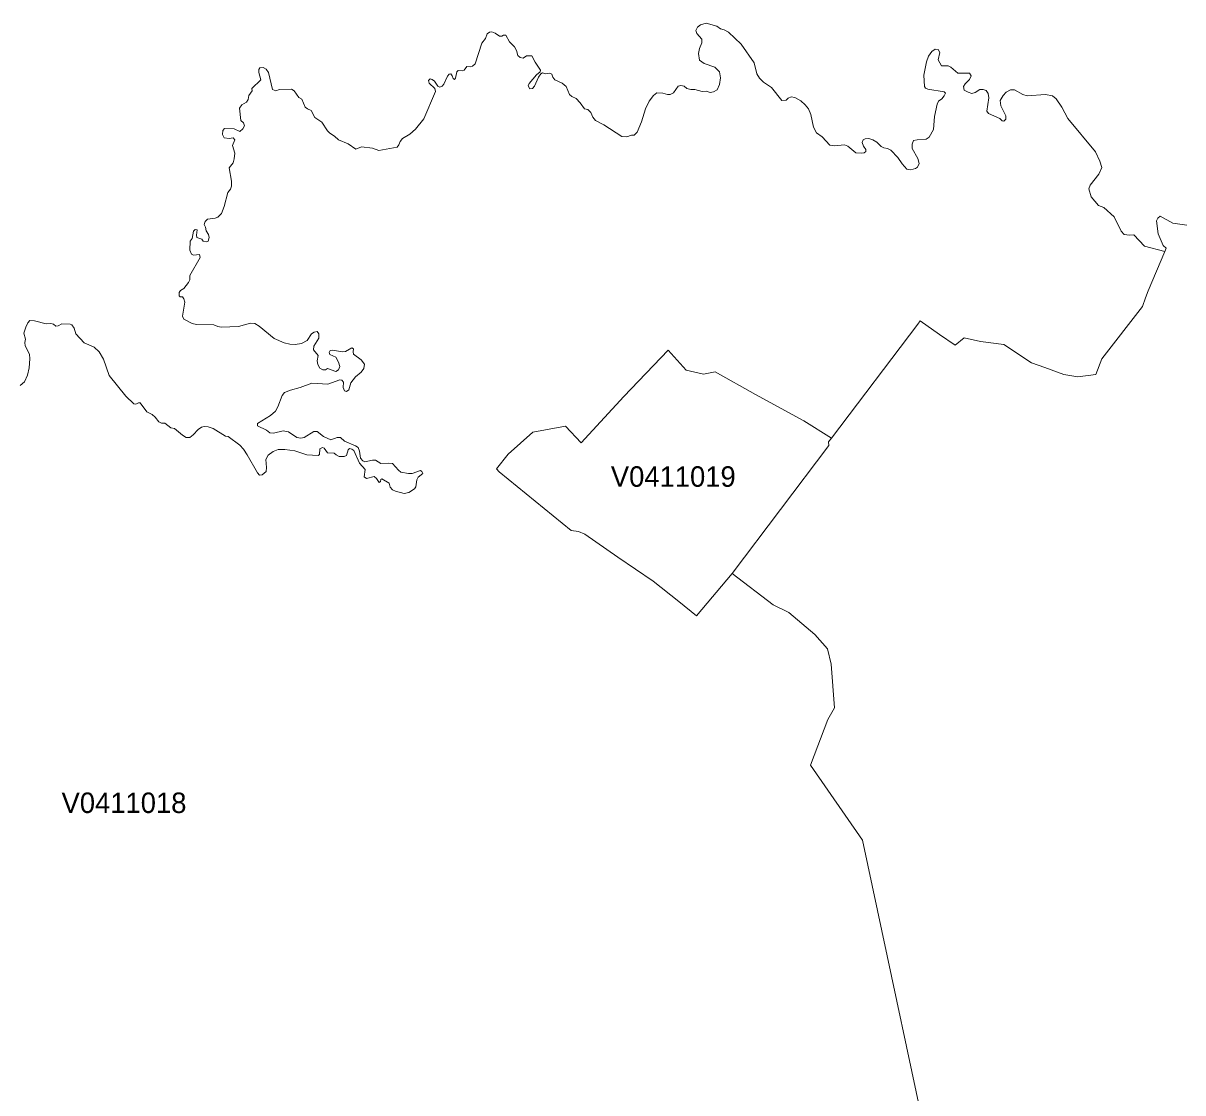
# Model space of a CAD drawing. Extents: x 369010 to 735936, y 6377141 to 6616555.
# Drawn here: x 479041 to 484704, y 6506954 to 6512180 of the extents above; entities that cross this region are included whole.
import ezdxf
from ezdxf.enums import TextEntityAlignment as Align

# ---------------------------------------------------------------- set-up
doc = ezdxf.new("R2010")
doc.units = 0
doc.header["$LTSCALE"] = 40
doc.layers.add('3', color=7, linetype='Continuous', lineweight=13)
doc.layers.add('4', color=7, linetype='Continuous')

msp = doc.modelspace()

# ---------------------------------------------------------------- linework, layer by layer
at = {"layer": '3'}
for points in [[(483398.29, 6511469.99), (483376.12, 6511463.54), (483356.09, 6511467.18), (483333.75, 6511492.17), (483311.57, 6511524.44), (483278.63, 6511559.53), (483261.42, 6511568.13), (483242.89, 6511571.11), (483230.64, 6511577.57), (483209.12, 6511598.26), (483190.59, 6511610.5), (483170.4, 6511616.13), (483151.86, 6511615.47), (483142.59, 6511609.68), (483138.29, 6511597.59), (483143.91, 6511579.55), (483155.5, 6511563.17), (483155.5, 6511553.07), (483147.56, 6511545.96), (483135.31, 6511545.29), (483106.68, 6511546.62), (483067.29, 6511579.55), (483050.9, 6511585.35), (483002.08, 6511581.04), (482979.9, 6511583.86), (482942, 6511625.56), (482914.69, 6511644.1), (482899.63, 6511672.07), (482887.38, 6511734.47), (482875.96, 6511760.95), (482860.24, 6511780.97), (482838.73, 6511800.34), (482809.27, 6511816.89), (482791.39, 6511820.36), (482776.99, 6511813.91), (482766.23, 6511803.32), (482745.55, 6511802.49), (482695.4, 6511865.54), (482655.35, 6511892.03), (482635.98, 6511910.73), (482623.07, 6511932.24), (482610.16, 6511985.87), (482546.45, 6512077.72), (482484.71, 6512136.47), (482464.69, 6512147.89), (482446.15, 6512152.86), (482428.11, 6512165.77), (482376.64, 6512180.17), (482348.67, 6512172.22), (482333.44, 6512160.31), (482325.5, 6512143.92), (482329.8, 6512129.52), (482354.96, 6512102.22), (482354.96, 6512083.68), (482344.2, 6512056.37), (482339.07, 6512032.04), (482344.2, 6511999.11), (482367.04, 6511983.38), (482418.68, 6511964.68), (482440.85, 6511943.17), (482445.82, 6511913.21), (482440.85, 6511880.94), (482429.43, 6511854.46)], [(482429.43, 6511854.46), (482412.22, 6511844.36), (482395.01, 6511842.21), (482375.64, 6511848), (482357.11, 6511846.51), (482320.53, 6511856.61), (482301.83, 6511856.61), (482281.8, 6511861.57), (482268.23, 6511871.67), (482252.51, 6511875.97), (482238.94, 6511871.67), (482215.93, 6511840.06), (482200.87, 6511831.45), (482187.3, 6511831.45), (482163.63, 6511838.57), (482135, 6511840.06), (482119.28, 6511827.15), (482098.43, 6511798.52), (482079.89, 6511761.94), (482060.53, 6511698.22), (482039.67, 6511648.07), (482023.95, 6511633.67), (482011.7, 6511633.67), (481988.2, 6511624.41), (481964.53, 6511625.9), (481875.66, 6511683.16), (481835.61, 6511704.01), (481822.7, 6511721.23), (481812.6, 6511743.4), (481798.37, 6511758.46), (481781.65, 6511761.94), (481760.96, 6511790.57), (481740.94, 6511811.43), (481720.08, 6511821.36), (481708, 6511832.11), (481692.94, 6511870.18), (481673.58, 6511886.56), (481637, 6511903.11), (481626.9, 6511916.02), (481621.94, 6511931.75), (481613.33, 6511935.39), (481590.49, 6511932.41), (481576.1, 6511937.54), (481568.32, 6511932.41), (481556.73, 6511916.02), (481537.37, 6511872.33), (481528.1, 6511860.75), (481514.53, 6511860.08), (481506.58, 6511874.48), (481511.71, 6511885.9), (481548.12, 6511928.11), (481566.16, 6511943.17), (481567.49, 6511951.11), (481541.01, 6511989.01), (481524.46, 6512020.62), (481498.8, 6512021.28), (481481.59, 6512009.2), (481468.02, 6512012.68), (481455.77, 6512022.77), (481449.32, 6512046.44), (481440.05, 6512064.32), (481416.38, 6512088.64), (481397.68, 6512120.92), (481386.26, 6512121.58), (481377.66, 6512115.95), (481366.24, 6512115.95), (481345.38, 6512130.85), (481329.66, 6512137.3), (481318.24, 6512135.98), (481306.82, 6512128.7), (481298.21, 6512105.19), (481280.34, 6512082.85), (481248.07, 6511981.23), (481235.16, 6511969.65), (481223.74, 6511966.83), (481207.19, 6511968.98), (481193.45, 6511951.11), (481186.33, 6511946.81), (481164.82, 6511949.62), (481159.19, 6511943.17), (481151.91, 6511911.72), (481146.94, 6511904.6), (481139.83, 6511909.57), (481136.19, 6511923.14), (481129.73, 6511933.24), (481121.12, 6511931.75), (481113.35, 6511920.99), (481095.31, 6511881.6), (481086.87, 6511872.33), (481075.28, 6511868.03), (481066.01, 6511872.99), (481049.46, 6511897.32), (481037.38, 6511904.6), (481028.11, 6511908.08), (481020.83, 6511899.47), (481022.98, 6511887.39), (481051.61, 6511860.91), (481054.59, 6511845.85), (480997.99, 6511713.28), (480956.45, 6511661.64)], [(482987.68, 6510152.91), (483409.38, 6510709.33), (483421.46, 6510725.22), (483515.47, 6510658.52), (483591.6, 6510607.05), (483635.3, 6510643.13), (483715.57, 6510624.6), (483830.26, 6510609.53), (483964.81, 6510520.49), (484030.35, 6510498.15), (484122.37, 6510463.56), (484191.22, 6510452.8), (484278.28, 6510463.06), (484307.9, 6510539.69), (484507.17, 6510796.22), (484521.24, 6510839.09), (484535.14, 6510872.19), (484616.57, 6511064.51), (484516.94, 6511090.32), (484465.3, 6511146.1), (484443.12, 6511144.77), (484416.64, 6511147.59), (484402.24, 6511163.97), (484368.64, 6511233.49), (484318.5, 6511280.16), (484292.02, 6511289.43), (484255.44, 6511330.97), (484244.68, 6511371.18), (484250.47, 6511388.23), (484294.17, 6511442.68), (484307.74, 6511475.78), (484299.13, 6511505.74), (484276.95, 6511551.58), (484142.23, 6511714.27), (484113.6, 6511769.39), (484084.97, 6511810.27), (484067.76, 6511824.67), (484033.33, 6511832.44), (483942.97, 6511825.49), (483922.94, 6511831.29), (483881.4, 6511854.13), (483862.7, 6511854.95), (483841.18, 6511843.37), (483826.95, 6511827.64), (483811.23, 6511802.65), (483815.53, 6511776.17), (483839.03, 6511727.35), (483839.03, 6511710.96), (483829.76, 6511700.87), (483821.16, 6511703.68), (483809.74, 6511713.78), (483754.62, 6511738.11), (483746.68, 6511749.53), (483755.95, 6511815.56), (483752.47, 6511836.91), (483743.04, 6511850.65), (483728.14, 6511856.28), (483713.08, 6511855.61), (483689.42, 6511841.22), (483673.69, 6511836.91), (483654.99, 6511842.71), (483635.63, 6511853.46), (483632.81, 6511870.68), (483640.59, 6511884.25), (483662.11, 6511905.76), (483670.71, 6511922.97), (483661.45, 6511935.22), (483604.84, 6511935.88), (483570.42, 6511966.01), (483557.51, 6511971.63), (483524.57, 6511972.46), (483509.51, 6512001.75), (483517.46, 6512037.67), (483509.51, 6512051.24), (483493.79, 6512052.56), (483478.73, 6512041.97), (483461.52, 6512018.31), (483452.25, 6511991), (483438.68, 6511925.79), (483442.98, 6511870.01), (483446.62, 6511862.07), (483458.04, 6511858.43), (483538.31, 6511845.52), (483544.6, 6511838.4), (483538.97, 6511824.83), (483526.73, 6511809.77), (483511, 6511798.35), (483504.38, 6511785.28), (483490.65, 6511725.03), (483485.68, 6511660.65), (483465.65, 6511623.41), (483449.93, 6511613.32), (483406.07, 6511610.5), (483388.2, 6511606.2), (483381.74, 6511588.99), (483382.57, 6511568.13), (483409.71, 6511518.81), (483416.83, 6511494.32), (483407.56, 6511477.11), (483398.29, 6511469.99)], [(480956.45, 6511661.64), (480928.48, 6511637.31), (480893.39, 6511616.63), (480881.97, 6511602.89), (480874.69, 6511585.02), (480866.91, 6511574.92), (480777.37, 6511557.87), (480747.25, 6511569.29), (480692.14, 6511576.41), (480665.49, 6511564.99), (480627.59, 6511590.81), (480580.92, 6511610.17), (480560.89, 6511628.21), (480537.89, 6511642.45), (480526.47, 6511654.69), (480499.33, 6511696.9), (480464.9, 6511719.07), (480447.69, 6511754.16), (480428.99, 6511761.44), (480418.23, 6511770.05), (480401.84, 6511808.61), (480386.78, 6511817.22), (480364.61, 6511848.83), (480351.7, 6511857.44), (480292.94, 6511855.95), (480275.07, 6511850.15), (480257.86, 6511856.61), (480238.49, 6511939.03), (480227.07, 6511956.24), (480213.5, 6511963.36), (480196.29, 6511962.7), (480191.99, 6511954.09), (480191.99, 6511939.03), (480200.59, 6511903.28), (480157.56, 6511861.74), (480158.22, 6511850.32), (480143.16, 6511827.48), (480139.69, 6511806.63), (480131.08, 6511794.54), (480108.9, 6511781.63), (480097.32, 6511764.42), (480103.77, 6511704.18), (480116.02, 6511694.08), (480120.98, 6511679.19), (480113.87, 6511664.13), (480099.47, 6511651.22), (480070.84, 6511664.13), (480023.67, 6511665.45), (480016.39, 6511656.18), (480014.23, 6511635.49), (480022.84, 6511619.61), (480047.17, 6511616.79), (480065.87, 6511619.61), (480073.82, 6511609.68), (480063.72, 6511583.19), (480075.14, 6511545.79), (480070.84, 6511517.99), (480065.87, 6511497.13), (480046.51, 6511473.47), (480057.26, 6511409.08), (480057.93, 6511383.93), (480052.96, 6511369.69), (480040.71, 6511353.14), (480022.84, 6511285.12), (480008.61, 6511250.04), (479990.73, 6511232.82), (479978.49, 6511227.69), (479941.25, 6511223.39), (479929, 6511210.65), (479924.03, 6511196.25), (479931.15, 6511183.34), (479934.96, 6511165.46), (479945.55, 6511148.25), (479948.53, 6511132.36), (479944.23, 6511115.32), (479934.96, 6511111.67), (479919.9, 6511114.49), (479912.61, 6511125.25), (479888.29, 6511133.19), (479886.96, 6511144.61), (479890.44, 6511169.77), (479881.17, 6511171.92), (479872.56, 6511164.64), (479865.45, 6511127.4), (479856.84, 6511114.49), (479855.35, 6511071.46), (479862.47, 6511051.43), (479872.56, 6511047.13), (479901.19, 6511050.11), (479905.5, 6511035.71), (479855.35, 6510947.66), (479854.69, 6510926.14), (479848.23, 6510913.9), (479825.23, 6510883.11), (479809.51, 6510873.84), (479802.39, 6510864.41), (479802.39, 6510848.03), (479808.02, 6510843.72), (479818.11, 6510843.06), (479826.06, 6510832.97)], [(484723.32, 6511193.43), (484655.3, 6511203.53), (484592.9, 6511237.13), (484581.48, 6511227.86), (484575.69, 6511214.29), (484582.97, 6511150.4), (484607.3, 6511094.63), (484622.36, 6511081.72), (484616.57, 6511064.51), (484535.14, 6510872.19), (484521.24, 6510839.09), (484507.17, 6510796.22), (484307.9, 6510539.69), (484278.28, 6510463.06), (484191.22, 6510452.8), (484122.37, 6510463.56), (484030.35, 6510498.15), (483964.81, 6510520.49), (483830.26, 6510609.53), (483715.57, 6510624.6), (483635.3, 6510643.13), (483591.6, 6510607.05), (483515.47, 6510658.52), (483421.46, 6510725.22), (483409.38, 6510709.33), (482987.68, 6510152.91), (482973.28, 6510134.54), (482975.1, 6510117.16), (482503.74, 6509490.89), (482703.18, 6509338.8), (482779.31, 6509300.4), (482906.75, 6509192.66), (482968.98, 6509123.97), (482986.85, 6509047.84), (483002.08, 6508834.34), (482970.14, 6508778.56), (482886.06, 6508554.97), (483139.94, 6508188.71), (483522.09, 6506393.82)], [(479826.06, 6510832.97), (479829.53, 6510817.9), (479818.77, 6510749.05), (479826.06, 6510734.16), (479865.45, 6510712.64), (479886.96, 6510708.34), (479972.2, 6510706.19), (479990.73, 6510698.25), (480007.28, 6510695.43), (480091.69, 6510697.58), (480151.27, 6510713.97), (480171.96, 6510712.64), (480193.47, 6510699.73), (480266.63, 6510639.49), (480315.95, 6510617.98), (480343.26, 6510611.52), (480369.07, 6510610.86), (480399.86, 6510615.16), (480427, 6510629.56), (480448.52, 6510661.67), (480461.43, 6510671.1), (480476.49, 6510673.92), (480484.27, 6510663.16), (480484.27, 6510640.98), (480460.76, 6510602.25), (480458.94, 6510584.87), (480481.95, 6510556.24), (480476.16, 6510531.09), (480478.97, 6510512.38), (480489.73, 6510494.51), (480504.13, 6510486.73), (480516.37, 6510486.73), (480527.13, 6510492.36), (480567.18, 6510478.12), (480580.09, 6510486.73), (480586.55, 6510503.12), (480580.75, 6510524.63), (480567.18, 6510547.64), (480538.55, 6510561.21), (480534.91, 6510571.97), (480540.7, 6510581.23), (480553.61, 6510583.39), (480597.97, 6510574.12), (480615.18, 6510575.44), (480645.3, 6510594.14), (480653.91, 6510589.84), (480651.76, 6510574.12), (480654.57, 6510562.7), (480691.15, 6510535.39), (480707.53, 6510513.87), (480704.05, 6510492.36), (480691.81, 6510475.15), (480663.18, 6510452.97), (480640.17, 6510423.67), (480631.56, 6510389.25), (480619.48, 6510381.3), (480610.21, 6510383.46), (480603.76, 6510400.67), (480605.08, 6510425.83), (480596.48, 6510436.58), (480587.21, 6510437.25), (480529.28, 6510416.39), (480449.67, 6510421.52), (480393.73, 6510400.67), (480345.74, 6510387.76), (480317.11, 6510375.68), (480305.02, 6510361.28), (480285, 6510305.34), (480273.41, 6510283.99), (480249.08, 6510263.8), (480185.37, 6510224.41), (480185.37, 6510212.33), (480228.4, 6510191.47), (480245.44, 6510179.39), (480262.66, 6510176.41), (480309.99, 6510188), (480336.47, 6510182.87), (480377.02, 6510155.23), (480396.38, 6510153.07), (480413.6, 6510155.89), (480460.1, 6510186.01), (480475.82, 6510186.01), (480506.61, 6510160.19), (480542.52, 6510144.47), (480573.31, 6510155.89), (480589.86, 6510155.89), (480610.54, 6510138.01), (480664.33, 6510115.84), (480677.24, 6510106.57), (480683.7, 6510088.69), (480688.66, 6510054.93), (480698.76, 6510042.02), (480708.69, 6510036.39), (480745.93, 6510045.66), (480760.99, 6510044.84), (480787.47, 6510029.11), (480826.2, 6510031.26), (480844.73, 6510029.11), (480873.53, 6509995.52), (480885.61, 6509986.91)], [(480885.61, 6509986.91), (480922.19, 6509979.79), (480940.06, 6509979.79), (480980.94, 6509994.69), (480988.06, 6509990.38), (480991.7, 6509980.45), (480969.52, 6509961.75), (480963.07, 6509948.84), (480957.94, 6509915.25), (480952.31, 6509905.15), (480923.68, 6509887.94), (480900.67, 6509882.97), (480859.3, 6509893.73), (480845.06, 6509900.85), (480833.48, 6509913.76), (480827.85, 6509933.12), (480792.76, 6509954.64), (480787.63, 6509950.33), (480786.31, 6509941.06), (480779.03, 6509935.93), (480766.12, 6509956.13), (480754.04, 6509964.73), (480716.8, 6509956.13), (480706.04, 6509963.9), (480711.01, 6509998.99), (480683.04, 6510030.6), (480655.23, 6510092.17), (480645.8, 6510099.29), (480635.04, 6510102.27), (480627.26, 6510095.81), (480619.98, 6510067.84), (480607.9, 6510062.88), (480584.23, 6510063.54), (480570, 6510070.65), (480559.9, 6510080.09), (480526.97, 6510081.41), (480511.24, 6510103.59), (480502.64, 6510107.23), (480488.9, 6510100.78), (480488.24, 6510072.14), (480481.12, 6510067.84), (480426.67, 6510071.48), (480367.58, 6510090.68), (480318.1, 6510097.13), (480285.83, 6510097.96), (480260.83, 6510087.87), (480237.17, 6510069.33), (480224.92, 6510047.81), (480229.22, 6510009.75), (480227.9, 6509990.38), (480208.54, 6509973.34), (480194.8, 6509971.85), (480184.87, 6509983.27), (480135.38, 6510071.48), (480116.85, 6510098.62), (480098.81, 6510117.99), (480041.54, 6510161.02), (480029.46, 6510161.68), (479969.22, 6510199.58), (479944.23, 6510208.19), (479924.86, 6510210.34), (479911.12, 6510206.86), (479894.74, 6510195.28), (479871.07, 6510169.63), (479853.86, 6510156.72), (479837.48, 6510155.89), (479818.77, 6510166.65), (479780.05, 6510200.41), (479761.51, 6510203.88), (479732.71, 6510226.23), (479716.16, 6510226.23), (479703.91, 6510231.85), (479685.38, 6510255.52), (479670.98, 6510268.43), (479645.16, 6510280.51), (479612.22, 6510325.7), (479604.45, 6510325.7), (479591.54, 6510318.58), (479581.44, 6510320.73), (479541.39, 6510357.31), (479460.46, 6510458.26), (479432.49, 6510537.87), (479411.63, 6510575.11), (479387.3, 6510597.95), (479338.48, 6510617.98), (479298.26, 6510663.16), (479289.66, 6510690.47), (479278.9, 6510706.19), (479269.63, 6510709.66), (479230.24, 6510711.15), (479210.88, 6510701.89), (479200.95, 6510700.4), (479188.7, 6510709.66), (479175.79, 6510713.31), (479153.61, 6510711.15), (479095.52, 6510726.22), (479074.01, 6510726.88), (479063.25, 6510716.95), (479053.32, 6510695.43), (479044.71, 6510665.97)], [(479044.71, 6510665.97), (479052.66, 6510636.68), (479049.01, 6510619.47), (479051.17, 6510603.74), (479071.85, 6510563.52), (479073.34, 6510540.69), (479070.53, 6510496.16), (479062.59, 6510459.75), (479046.86, 6510427.48), (479026.84, 6510410.27)], [(483522.09, 6506393.82), (483139.94, 6508188.71), (482886.06, 6508554.97), (482970.14, 6508778.56), (483002.08, 6508834.34), (482986.85, 6509047.84), (482968.98, 6509123.97), (482906.75, 6509192.66), (482779.31, 6509300.4), (482703.18, 6509338.8), (482503.74, 6509490.89), (482328.15, 6509284.68), (482241.92, 6509355.18), (482116.63, 6509453.99), (481945.17, 6509570.67), (481783.64, 6509683.54), (481753.18, 6509696.78), (481716.61, 6509701.58), (481364.58, 6509988.4), (481352.5, 6510002.47), (481409.93, 6510073.96), (481529.26, 6510182.04), (481689.47, 6510211.83), (481765.43, 6510129.9), (481973.97, 6510356.48), (482190.28, 6510583.05), (482279.16, 6510485.08), (482363.56, 6510464.72), (482419.34, 6510475.97), (482616.45, 6510366.24), (482852.79, 6510237.81), (482987.68, 6510152.91)]]:
    msp.add_lwpolyline(points, dxfattribs=at)
msp.add_lwpolyline([(482503.74, 6509490.89), (482975.1, 6510117.16), (482973.28, 6510134.54), (482987.68, 6510152.91), (482852.79, 6510237.81), (482616.45, 6510366.24), (482419.34, 6510475.97), (482363.56, 6510464.72), (482279.16, 6510485.08), (482190.28, 6510583.05), (481973.97, 6510356.48), (481765.43, 6510129.9), (481689.47, 6510211.83), (481529.26, 6510182.04), (481409.93, 6510073.96), (481352.5, 6510002.47), (481364.58, 6509988.4), (481716.61, 6509701.58), (481753.18, 6509696.78), (481783.64, 6509683.54), (481945.17, 6509570.67), (482116.63, 6509453.99), (482241.92, 6509355.18), (482328.15, 6509284.68)], close=True, dxfattribs=at)

# ---------------------------------------------------------------- texts
at = {"layer": '4'}
for s, p in [('V0411019', (482215.44, 6509915.18)), ('V0411018', (479533.05, 6508321.23))]:
    msp.add_text(s, height=100, dxfattribs=at).set_placement(p, align=Align.CENTER)

doc.saveas('drawing.dxf')
